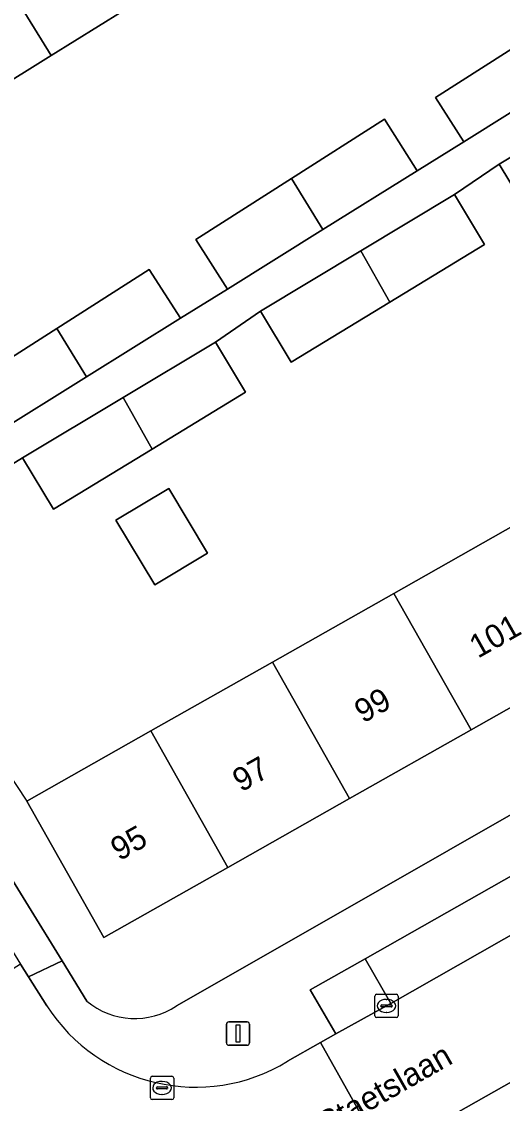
# Model space of a CAD drawing. Extents: x 160030 to 160839, y 385325 to 386450.
# Drawn here: x 160348.93 to 160369.59, y 386038.21 to 386084.65 of the extents above; entities that cross this region are included whole.
import ezdxf

# ---------------------------------------------------------------- set-up
doc = ezdxf.new("R2010")
doc.units = 0
for name, color, linetype in [('IMGEO_Erf', 7, 'Continuous'), ('IMGEO_Groenvoorziening', 7, 'Continuous'), ('IMGEO_Kolk', 7, 'Continuous'), ('IMGEO_Lichtmast', 7, 'Continuous'), ('IMGEO_Muur', 7, 'Continuous'), ('IMGEO_Openbare_ruimte_label', 7, 'Continuous'), ('IMGEO_Pand', 7, 'Continuous'), ('IMGEO_Pand_nummerreeks', 7, 'Continuous'), ('IMGEO_Parkeervlak_open', 7, 'Continuous'), ('IMGEO_Rijbaan_lokaal_open', 7, 'Continuous'), ('IMGEO_Voetpad_open', 7, 'Continuous')]:
    doc.layers.add(name, color=color, linetype=linetype)

msp = doc.modelspace()

# ---------------------------------------------------------------- linework, layer by layer
at = {"layer": 'IMGEO_Erf'}
for points in [[(160370.524, 386095.859), (160365.445, 386092.695), (160360.365, 386089.53), (160355.285, 386086.365), (160350.205, 386083.2), (160345.125, 386080.035), (160340.046, 386076.87), (160339.132, 386076.301), (160334.888, 386073.656), (160330.88, 386080.092), (160336.058, 386083.302), (160341.145, 386086.455), (160346.232, 386089.608), (160351.32, 386092.762), (160356.407, 386095.915), (160361.494, 386099.068), (160366.58, 386102.221), (160371.667, 386105.374)], [(160327.964, 386080.916), (160332.134, 386074.146), (160333.192, 386073.046), (160335.878, 386071.475), (160336.764, 386070.723), (160340.233, 386065.107), (160344.314, 386067.649), (160345.599, 386065.586), (160347.624, 386066.847), (160346.34, 386068.859), (160350.444, 386071.478), (160354.419, 386074.013), (160355.758, 386071.914), (160357.776, 386073.171), (160356.424, 386075.292), (160360.53, 386077.911), (160364.523, 386080.458), (160365.93, 386078.251), (160367.929, 386079.496), (160366.718, 386081.393), (160370.822, 386084.012)], [(160370.781, 386076.328), (160369.458, 386078.531), (160367.534, 386077.224), (160368.824, 386075.075), (160364.761, 386072.603), (160360.52, 386070.023), (160359.198, 386072.224), (160357.26, 386070.889), (160358.55, 386068.739), (160354.54, 386066.3), (160350.301, 386063.721), (160348.979, 386065.922), (160346.4, 386064.336), (160347.726, 386062.206), (160343.602, 386059.637), (160346.483, 386055.214)], [(160355.592, 386042.393), (160361.429, 386045.73), (160376.029, 386054.076), (160413.098, 386074.945)], [(160373.467, 386057.196), (160368.244, 386054.244), (160363.02, 386051.292), (160357.796, 386048.34), (160352.469, 386045.329), (160349.158, 386051.183), (160354.485, 386054.195), (160359.708, 386057.149), (160364.931, 386060.102), (160370.154, 386063.056)], [(160347.765, 386049.027), (160350.671, 386044.32), (160351.736, 386042.596)]]:
    msp.add_lwpolyline(points, dxfattribs=at)
msp.add_lwpolyline([(160356.92, 386061.832), (160354.656, 386060.473), (160352.988, 386063.249), (160355.253, 386064.609)], close=True, dxfattribs=at)
msp.add_arc((160353.801, 386045.091), 3.239, 230.3919, 303.581, dxfattribs=at)
at = {"layer": 'IMGEO_Groenvoorziening'}
msp.add_lwpolyline([(160363.692, 386044.414), (160361.339, 386043.078), (160362.434, 386041.192), (160364.611, 386042.39), (160364.805, 386042.494)], close=True, dxfattribs=at)
at = {"layer": 'IMGEO_Kolk'}
for p, q in [((160364.11, 386041.964), (160364.11, 386042.816)), ((160364.185, 386042.89), (160365.037, 386042.89)), ((160364.598, 386042.67), (160364.623, 386042.67)), ((160365.111, 386042.816), (160365.111, 386041.964)), ((160364.369, 386042.384), (160364.369, 386042.396)), ((160364.807, 386042.347), (160364.409, 386042.347)), ((160364.412, 386042.433), (160364.81, 386042.433)), ((160364.621, 386042.11), (160364.596, 386042.11)), ((160364.853, 386042.396), (160364.853, 386042.384)), ((160365.037, 386041.89), (160364.185, 386041.89)), ((160354.542, 386039.369), (160355.394, 386039.369)), ((160354.467, 386038.443), (160354.467, 386039.295)), ((160354.726, 386038.863), (160354.726, 386038.875)), ((160354.769, 386038.912), (160355.167, 386038.912)), ((160354.955, 386039.149), (160354.98, 386039.149)), ((160355.21, 386038.875), (160355.21, 386038.863)), ((160355.468, 386039.295), (160355.468, 386038.443)), ((160355.164, 386038.826), (160354.766, 386038.826)), ((160354.978, 386038.589), (160354.953, 386038.589)), ((160355.394, 386038.369), (160354.542, 386038.369))]:
    msp.add_line(p, q, dxfattribs=at)
for points in [[(160364.11, 386041.964), (160364.11, 386042.816)], [(160364.185, 386042.89), (160365.037, 386042.89)], [(160365.111, 386042.816), (160365.111, 386041.964)], [(160365.037, 386041.89), (160364.185, 386041.89)], [(160354.542, 386039.369), (160355.394, 386039.369)], [(160354.467, 386038.443), (160354.467, 386039.295)], [(160355.468, 386039.295), (160355.468, 386038.443)], [(160355.394, 386038.369), (160354.542, 386038.369)]]:
    msp.add_lwpolyline(points, dxfattribs=at)
for centre, radius, start, end in [((160364.187, 386042.814), 0.0765, 91.552, 178.448), ((160364.187, 386042.814), 0.0765, 91.552, 178.448), ((160365.035, 386042.814), 0.0765, 1.552, 88.448), ((160365.035, 386042.814), 0.0765, 1.552, 88.448), ((160364.409, 386042.393), 0.0403, 85.8775, 175.7526), ((160364.406, 386042.383), 0.0366, 178.938, 274.7102), ((160364.81, 386042.39), 0.043, 264.8664, 352.4533), ((160364.814, 386042.395), 0.0386, 1.7309, 96.639), ((160364.187, 386041.966), 0.0765, 181.552, 268.448), ((160364.187, 386041.966), 0.0765, 181.552, 268.448), ((160365.035, 386041.966), 0.0765, 271.552, 358.448), ((160365.035, 386041.966), 0.0765, 271.552, 358.448), ((160354.544, 386039.293), 0.0765, 91.552, 178.448), ((160354.544, 386039.293), 0.0765, 91.552, 178.448), ((160355.392, 386039.293), 0.0765, 1.552, 88.448), ((160355.392, 386039.293), 0.0765, 1.552, 88.448), ((160354.766, 386038.872), 0.0403, 85.8775, 175.7526), ((160354.763, 386038.862), 0.0366, 178.938, 274.7102), ((160355.167, 386038.869), 0.043, 264.8664, 352.4533), ((160355.171, 386038.874), 0.0386, 1.7309, 96.639), ((160354.544, 386038.445), 0.0765, 181.552, 268.448), ((160354.544, 386038.445), 0.0765, 181.552, 268.448), ((160355.392, 386038.445), 0.0765, 271.552, 358.448), ((160355.392, 386038.445), 0.0765, 271.552, 358.448)]:
    msp.add_arc(centre, radius, start, end, dxfattribs=at)
for centre, major_axis, ratio, start_param, end_param in [((160364.597, 386042.39), (-0.387, 0.002), 0.722429, 4.712389, 7.853982), ((160364.622, 386042.39), (-0.39, 0.002), 0.717154, 1.570796, 4.712389), ((160354.954, 386038.869), (-0.387, 0.002), 0.722429, 4.712389, 7.853982), ((160354.979, 386038.869), (-0.39, 0.002), 0.717154, 1.570796, 4.712389)]:
    msp.add_ellipse(centre, major_axis=major_axis, ratio=ratio, start_param=start_param, end_param=end_param, dxfattribs=at)
at = {"layer": 'IMGEO_Lichtmast'}
for p, q in [((160357.835, 386041.704), (160358.625, 386041.704)), ((160358.625, 386041.704), (160357.835, 386041.704)), ((160357.735, 386040.804), (160357.735, 386041.604)), ((160357.735, 386041.604), (160357.735, 386040.804)), ((160358.725, 386041.604), (160358.725, 386040.804)), ((160358.725, 386040.804), (160358.725, 386041.604)), ((160358.625, 386040.704), (160357.835, 386040.704)), ((160357.835, 386040.704), (160358.625, 386040.704))]:
    msp.add_line(p, q, dxfattribs=at)
msp.add_lwpolyline([(160358.155, 386041.579), (160358.305, 386041.579), (160358.305, 386040.829), (160358.155, 386040.829), (160358.155, 386041.579)], dxfattribs=at)
for centre, start, end in [((160357.835, 386041.604), 90, 180), ((160357.835, 386041.604), 90, 180), ((160358.625, 386041.604), 0, 90), ((160358.625, 386041.604), 360, 90), ((160357.835, 386040.804), 180, 270), ((160357.835, 386040.804), 180, 270), ((160358.625, 386040.804), 270, 0), ((160358.625, 386040.804), 270, 0)]:
    msp.add_arc(centre, 0.1, start, end, dxfattribs=at)
at = {"layer": 'IMGEO_Muur'}
msp.add_lwpolyline([(160346.483, 386055.214), (160349.158, 386051.183)], dxfattribs=at)
at = {"layer": 'IMGEO_Pand'}
for points in [[(160351.32, 386092.762), (160346.232, 386089.608), (160350.205, 386083.2), (160355.285, 386086.365)], [(160345.125, 386080.035), (160350.205, 386083.2), (160346.232, 386089.608), (160341.145, 386086.455)], [(160372.035, 386082.054), (160370.822, 386084.012), (160366.718, 386081.393), (160367.929, 386079.496)], [(160373.74, 386081.1), (160369.458, 386078.531), (160370.781, 386076.328), (160374.99, 386078.889)], [(160365.93, 386078.251), (160364.523, 386080.458), (160360.53, 386077.911), (160361.882, 386075.729)], [(160361.882, 386075.729), (160360.53, 386077.911), (160356.424, 386075.292), (160357.776, 386073.171)], [(160367.534, 386077.224), (160363.513, 386074.812), (160364.761, 386072.603), (160368.824, 386075.075)], [(160364.761, 386072.603), (160363.513, 386074.812), (160359.198, 386072.224), (160360.52, 386070.023)], [(160355.758, 386071.914), (160354.419, 386074.013), (160350.444, 386071.478), (160351.729, 386069.404)], [(160351.729, 386069.404), (160350.444, 386071.478), (160346.34, 386068.859), (160347.624, 386066.847)], [(160357.26, 386070.889), (160353.292, 386068.509), (160354.54, 386066.3), (160358.55, 386068.739)], [(160354.54, 386066.3), (160353.292, 386068.509), (160348.979, 386065.922), (160350.301, 386063.721)], [(160352.988, 386063.249), (160354.656, 386060.473), (160356.92, 386061.832), (160355.253, 386064.609)], [(160370.154, 386063.056), (160364.931, 386060.102), (160368.244, 386054.244), (160373.467, 386057.196)], [(160363.02, 386051.292), (160368.244, 386054.244), (160364.931, 386060.102), (160359.708, 386057.149)], [(160359.708, 386057.149), (160354.485, 386054.195), (160357.796, 386048.34), (160363.02, 386051.292)], [(160357.796, 386048.34), (160354.485, 386054.195), (160349.158, 386051.183), (160352.469, 386045.329)]]:
    msp.add_lwpolyline(points, close=True, dxfattribs=at)
at = {"layer": 'IMGEO_Parkeervlak_open'}
msp.add_lwpolyline([(160412.593, 386072.071), (160395.836, 386062.628), (160363.692, 386044.414), (160364.805, 386042.494), (160375.435, 386048.545), (160398.447, 386061.56), (160412.763, 386069.687)], dxfattribs=at)
at = {"layer": 'IMGEO_Rijbaan_lokaal_open'}
for points in [[(160412.763, 386069.687), (160398.447, 386061.56), (160375.435, 386048.545), (160364.805, 386042.494), (160364.611, 386042.39), (160362.434, 386041.192), (160361.775, 386040.825), (160364.472, 386036.019), (160367.176, 386037.545), (160378.042, 386043.695), (160400.173, 386056.238), (160415.363, 386064.833)], [(160350.013, 386042.398), (160349.237, 386043.638), (160348.891, 386044.19), (160344.631, 386041.482), (160345.233, 386040.526)], [(160320.294, 386008.593), (160325.372, 386012.025), (160331.402, 386016.101), (160340.408, 386021.957), (160344.761, 386024.708), (160348.129, 386026.701), (160350.809, 386028.304), (160355.023, 386030.72), (160361.165, 386034.196), (160364.472, 386036.019), (160361.775, 386040.825), (160360.365, 386040.013)]]:
    msp.add_lwpolyline(points, dxfattribs=at)
msp.add_arc((160356.41, 386046.506), 7.602, 212.706, 301.346, dxfattribs=at)
at = {"layer": 'IMGEO_Voetpad_open'}
for points in [[(160372.035, 386082.054), (160367.929, 386079.496), (160365.93, 386078.251), (160361.882, 386075.729), (160357.776, 386073.171), (160355.758, 386071.914), (160351.729, 386069.404), (160347.624, 386066.847), (160345.599, 386065.586), (160341.518, 386063.044), (160342.276, 386061.767), (160346.4, 386064.336), (160348.979, 386065.922), (160353.292, 386068.509), (160357.26, 386070.889), (160359.198, 386072.224), (160363.513, 386074.812), (160367.534, 386077.224), (160369.458, 386078.531), (160373.74, 386081.1)], [(160413.098, 386074.945), (160376.029, 386054.076), (160361.429, 386045.73), (160355.592, 386042.393)], [(160360.365, 386040.013), (160361.775, 386040.825), (160362.434, 386041.192), (160361.339, 386043.078), (160363.692, 386044.414), (160395.836, 386062.628), (160412.593, 386072.071)], [(160415.363, 386064.833), (160400.173, 386056.238), (160378.042, 386043.695), (160367.176, 386037.545), (160364.472, 386036.019), (160366.154, 386033.444), (160362.715, 386031.422), (160362.124, 386032.481), (160356.008, 386028.971), (160356.631, 386027.829), (160352.48, 386025.421), (160351.809, 386026.573), (160348.873, 386024.879), (160345.825, 386023.007), (160346.497, 386021.914), (160342.063, 386019.341), (160341.428, 386020.346), (160332.598, 386014.517), (160332.235, 386014.273), (160326.484, 386010.41), (160325.372, 386012.025), (160320.294, 386008.593)], [(160345.695, 386049.312), (160346.132, 386048.61), (160347.11, 386047.04), (160348.891, 386044.19), (160349.237, 386043.638), (160350.671, 386044.32), (160347.765, 386049.027)], [(160351.736, 386042.596), (160350.671, 386044.32), (160349.237, 386043.638), (160350.013, 386042.398)]]:
    msp.add_lwpolyline(points, dxfattribs=at)
for centre, radius, start, end in [((160353.801, 386045.091), 3.239, 230.3919, 303.581), ((160356.41, 386046.506), 7.602, 212.706, 301.346)]:
    msp.add_arc(centre, radius, start, end, dxfattribs=at)

# ---------------------------------------------------------------- texts
at = {"layer": 'IMGEO_Openbare_ruimte_label'}
msp.add_text('Hendrik Staetslaan', height=1, rotation=29.7449, dxfattribs=at).set_placement((160357.717, 386034.351))
at = {"layer": 'IMGEO_Pand_nummerreeks'}
for s, p in [('101', (160368.54, 386057.294)), ('99', (160363.604, 386054.508)), ('97', (160358.367, 386051.551)), ('95', (160353.129, 386048.595))]:
    msp.add_text(s, height=1, rotation=29.4444, dxfattribs=at).set_placement(p)

doc.saveas('drawing.dxf')
